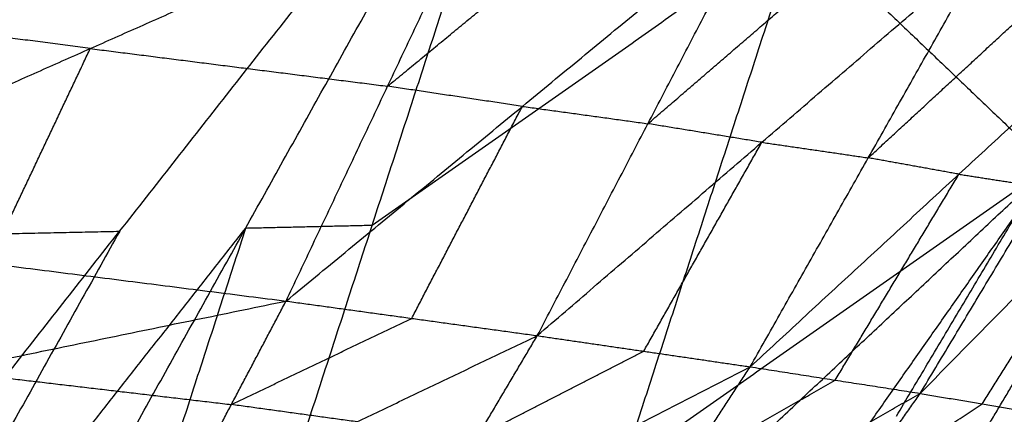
# Model space of a CAD drawing. Header units: millimetres. Extents: x -106 to 110, y -96 to 120.
# Tile 724 of 1020: x 105.511 to 107.503, y 0.817 to 1.616. Entities that reach past the tile are written whole.
import ezdxf

# ---------------------------------------------------------------- set-up
doc = ezdxf.new("R2010")
doc.units = ezdxf.units.MM
doc.header["$MEASUREMENT"] = 0
doc.layers.add('Default', color=7, linetype='Continuous', true_color=0x000000)

msp = doc.modelspace()

# ---------------------------------------------------------------- linework, layer by layer
at = {"layer": 'Default'}
for points in [[(104.848, 0.0852, 11.5495), (105.7133, 1.1879, 10.8952), (106.5785, 2.2906, 10.2409)], [(105.7658, 2.2733, 9.7685), (105.3332, 1.722, 10.0956), (104.9006, 1.1706, 10.4228)], [(105.3574, 0.0968, 11.8487), (105.968, 1.1937, 11.0448), (106.5785, 2.2906, 10.2409)], [(105.8698, 0.1086, 12.1525), (106.2242, 1.1996, 11.1967), (106.5785, 2.2906, 10.2409)], [(106.5785, 2.2906, 10.2409), (107.087, 1.8049, 10.978), (107.5954, 1.3193, 11.7151)], [(104.8467, 1.1992, 13.6089), (105.6538, 1.5579, 13.6587), (106.4609, 1.9166, 13.7084)], [(106.05, 1.0465, 13.738), (106.2555, 1.4816, 13.7232), (106.4609, 1.9166, 13.7084)], [(106.2555, 1.4816, 13.7232), (106.4945, 1.6787, 13.6861), (106.7335, 1.8758, 13.649)], [(106.05, 1.0465, 13.738), (106.5281, 1.4408, 13.6638), (107.0061, 1.835, 13.5896)], [(106.5583, 0.9764, 13.6801), (106.7822, 1.4057, 13.6348), (107.0061, 1.835, 13.5896)], [(107.087, 1.8049, 10.978), (106.6556, 1.5022, 11.0873), (106.2242, 1.1996, 11.1967)], [(106.7326, 0.7139, 11.9338), (106.9098, 1.2594, 11.4559), (107.087, 1.8049, 10.978)], [(106.7822, 1.4057, 13.6348), (107.0094, 1.6015, 13.5636), (107.2365, 1.7974, 13.4925)], [(106.5583, 0.9764, 13.6801), (107.0127, 1.368, 13.5377), (107.467, 1.7597, 13.3953)], [(106.9892, 0.9133, 13.556), (107.2281, 1.3365, 13.4757), (107.467, 1.7597, 13.3953)], [(107.2281, 1.3365, 13.4757), (107.4392, 1.5316, 13.3734), (107.6503, 1.7266, 13.2712)], [(106.9892, 0.9133, 13.556), (107.4115, 1.3034, 13.3515), (107.8337, 1.6935, 13.1471)], [(107.3332, 0.8595, 13.3821), (107.5835, 1.2765, 13.2646), (107.8337, 1.6935, 13.1471)], [(105.6538, 1.5579, 13.6587), (105.3301, 1.6005, 13.6457), (105.0064, 1.643, 13.6327)], [(107.3332, 0.8595, 13.3821), (107.7163, 1.2493, 13.1251), (108.0994, 1.6391, 12.8682)], [(107.2849, 0.8132, 12.0702), (107.5206, 1.2096, 11.8016), (107.7562, 1.6059, 11.533)], [(105.4484, 1.1229, 13.6735), (105.5511, 1.3404, 13.6661), (105.6538, 1.5579, 13.6587)], [(105.6538, 1.5579, 13.6587), (105.9547, 1.5197, 13.691), (106.2555, 1.4816, 13.7232)], [(106.5281, 1.4408, 13.6638), (106.3918, 1.4612, 13.6935), (106.2555, 1.4816, 13.7232)], [(106.3042, 1.0115, 13.709), (106.4161, 1.2261, 13.6864), (106.5281, 1.4408, 13.6638)], [(106.5281, 1.4408, 13.6638), (106.6552, 1.4233, 13.6493), (106.7822, 1.4057, 13.6348)], [(107.0127, 1.368, 13.5377), (106.8974, 1.3869, 13.5863), (106.7822, 1.4057, 13.6348)], [(106.7738, 0.9449, 13.618), (106.8932, 1.1565, 13.5779), (107.0127, 1.368, 13.5377)], [(107.0127, 1.368, 13.5377), (107.1204, 1.3523, 13.5067), (107.2281, 1.3365, 13.4757)], [(107.4115, 1.3034, 13.3515), (107.3198, 1.32, 13.4136), (107.2281, 1.3365, 13.4757)], [(105.8698, 0.1086, 12.1525), (106.7326, 0.7139, 11.9338), (107.5954, 1.3193, 11.7151)], [(106.3145, 0.1188, 12.4182), (106.955, 0.719, 12.0666), (107.5954, 1.3193, 11.7151)], [(106.7614, 0.129, 12.6869), (107.1784, 0.7242, 12.201), (107.5954, 1.3193, 11.7151)], [(107.1612, 0.8864, 13.469), (107.2863, 1.0949, 13.4103), (107.4115, 1.3034, 13.3515)], [(107.4115, 1.3034, 13.3515), (107.4975, 1.29, 13.3081), (107.5835, 1.2765, 13.2646)], [(107.4585, 0.8381, 13.2793), (107.5874, 1.0437, 13.2022), (107.7163, 1.2493, 13.1251)], [(104.8467, 1.1992, 13.6089), (105.4484, 1.1229, 13.6735), (106.05, 1.0465, 13.738)], [(106.2242, 1.1996, 11.1967), (106.0961, 1.1966, 11.1207), (105.968, 1.1937, 11.0448)], [(104.9006, 1.1706, 10.4228), (105.3069, 1.1792, 10.659), (105.7133, 1.1879, 10.8952)], [(105.1027, 0.091, 11.6991), (105.5353, 0.6423, 11.3719), (105.968, 1.1937, 11.0448)], [(105.7133, 1.1879, 10.8952), (105.408, 0.6394, 11.2971), (105.1027, 0.091, 11.6991)], [(105.968, 1.1937, 11.0448), (105.7908, 0.6482, 11.5227), (105.6136, 0.1027, 12.0006)], [(107.4701, 0.7932, 12.2155), (107.5879, 0.9914, 12.0812), (107.7057, 1.1896, 11.9469)], [(104.6755, 0.7632, 13.5853), (105.3628, 0.9049, 13.6617), (106.05, 1.0465, 13.738)], [(105.8287, 0.6272, 13.7584), (105.9394, 0.8369, 13.7482), (106.05, 1.0465, 13.738)], [(106.05, 1.0465, 13.738), (106.3042, 1.0115, 13.709), (106.5583, 0.9764, 13.6801)], [(105.9394, 0.8369, 13.7482), (106.1218, 0.9242, 13.7286), (106.3042, 1.0115, 13.709)], [(105.8287, 0.6272, 13.7584), (106.1935, 0.8018, 13.7192), (106.5583, 0.9764, 13.6801)], [(106.3166, 0.5675, 13.7347), (106.4375, 0.772, 13.7074), (106.5583, 0.9764, 13.6801)], [(106.5583, 0.9764, 13.6801), (106.7738, 0.9449, 13.618), (106.9892, 0.9133, 13.556)], [(106.4375, 0.772, 13.7074), (106.6056, 0.8584, 13.6627), (106.7738, 0.9449, 13.618)], [(105.3628, 0.9049, 13.6617), (105.6511, 0.8709, 13.7049), (105.9394, 0.8369, 13.7482)], [(106.3166, 0.5675, 13.7347), (106.6529, 0.7404, 13.6453), (106.9892, 0.9133, 13.556)], [(106.7307, 0.5156, 13.65), (106.8599, 0.7144, 13.603), (106.9892, 0.9133, 13.556)], [(106.9892, 0.9133, 13.556), (107.1612, 0.8864, 13.469), (107.3332, 0.8595, 13.3821)], [(106.8599, 0.7144, 13.603), (107.0106, 0.8004, 13.536), (107.1612, 0.8864, 13.469)], [(106.7307, 0.5156, 13.65), (107.032, 0.6875, 13.5161), (107.3332, 0.8595, 13.3821)], [(107.0618, 0.4728, 13.5178), (107.1975, 0.6661, 13.45), (107.3332, 0.8595, 13.3821)], [(107.3332, 0.8595, 13.3821), (107.4585, 0.8381, 13.2793), (107.5838, 0.8167, 13.1765)], [(106.1935, 0.8018, 13.7192), (106.0665, 0.8193, 13.7337), (105.9394, 0.8369, 13.7482)], [(107.1975, 0.6661, 13.45), (107.328, 0.7521, 13.3646), (107.4585, 0.8381, 13.2793)]]:
    msp.add_open_spline(points, degree=2, dxfattribs=at)

doc.saveas('drawing.dxf')
